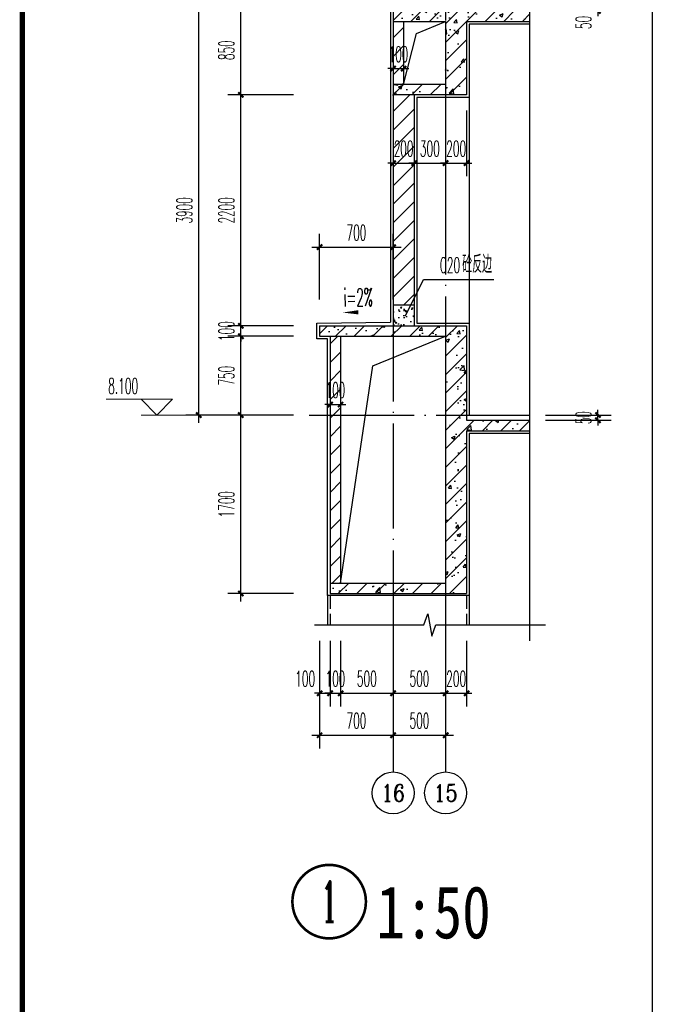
# Model space of a CAD drawing. Extents: x 1779708 to 7299578, y -1121471 to 88434.
# Tile 1035 of 1056: x 7041244 to 7047392, y -971144 to -961765. Entities that reach past the tile are written whole.
import ezdxf
from ezdxf.enums import TextEntityAlignment as Align

# ---------------------------------------------------------------- set-up
doc = ezdxf.new("R2010")
doc.units = 0
doc.header["$LTSCALE"] = 1000
doc.header["$MEASUREMENT"] = 0
doc.linetypes.add('DASH', pattern=[0.35, 0.25, -0.1])
doc.linetypes.add('DOTE', pattern=[2.42, 2, -0.2, 0.02, -0.2])
doc.layers.get('0').update_dxf_attribs({"linetype": 'CONTINUOUS'})
doc.layers.get('Defpoints').update_dxf_attribs({"linetype": 'CONTINUOUS'})
for name, color, linetype in [('AXIS', 3, 'CONTINUOUS'), ('AXIS_TEXT', 7, 'CONTINUOUS'), ('DIM_IDEN', 3, 'CONTINUOUS'), ('DIM_LEAD', 3, 'CONTINUOUS'), ('DIM_SYMB', 3, 'CONTINUOUS'), ('DOTE', 1, 'DOTE'), ('PUB_TAB', 7, 'CONTINUOUS'), ('PUB_TEXT', 7, 'CONTINUOUS'), ('PUB_TITLE', 4, 'CONTINUOUS'), ('WALL', 255, 'CONTINUOUS'), ('可见线', 6, 'CONTINUOUS'), ('填充细线', 8, 'CONTINUOUS'), ('立面中线', 140, 'CONTINUOUS'), ('粉刷线', 213, 'CONTINUOUS')]:
    doc.layers.add(name, color=color, linetype=linetype)
doc.layers.add('DIM_ELEV', color=3, linetype='CONTINUOUS', lineweight=13)
doc.styles.add('-仿宋_GB2312', font='txt', dxfattribs={"width": 0.8})
doc.styles.add('_TCH_AXIS', font='COMPLEX', dxfattribs={"bigfont": 'GBCBIG'})
doc.styles.add('_TCH_DIM', font='SIMPLEX.shx', dxfattribs={"width": 0.7, "bigfont": 'GBCBIG.shx'})
doc.styles.add('_TCH_DIM_T3', font='SIMPLEX.shx', dxfattribs={"width": 0.494118, "bigfont": 'GBCBIG.shx'})
doc.styles.add('_TCH_LABEL', font='COMPLEX', dxfattribs={"bigfont": 'GBCBIG'})
doc.styles.add('COMPLEX', font='COMPLEX')
doc.dimstyles.new('_TCH_ARCH&&50', dxfattribs={"dimtxt": 148.75, "dimasz": 50, "dimexe": 125, "dimexo": 150, "dimgap": 63.125, "dimtad": 1, "dimdec": 0, "dimzin": 0, "dimdsep": 46, "dimtxsty": '_TCH_DIM_T3', "dimblk": 'ARCHTICK', "dimcen": 0.09, "dimdle": 75, "dimclrt": 7, "dimazin": 2, "dimtfac": 1, "dimtdec": 0, "dimtix": 1, "dimtmove": 2, "dimatfit": 3, "dimfxl": 250, "dimtolj": 1, "dimtzin": 0, "dimarcsym": 0})

# ---------------------------------------------------------------- blocks, each defined once
blk = doc.blocks.new('A$C3D8761CE')
at = {"layer": 'PUB_TITLE', "const_width": 100}
blk.add_lwpolyline([(2500, 1000), (83100, 1000), (83100, 58400), (2500, 58400)], close=True, dxfattribs=at)
blk = doc.blocks.new('_ArchTick')
at = {"color": 0, "linetype": 'ByBlock', "const_width": 0.4}
blk.add_lwpolyline([(-0.5, -0.5), (0.5, 0.5)], dxfattribs=at)
blk = doc.blocks.new('*D1503')
at = {"layer": 'AXIS', "color": 0, "lineweight": -2, "transparency": 16777216}
for p, q in [((7042950, -965605.8), (7042950, -961555.8)), ((7043850, -961630.8), (7042825, -961630.8)), ((7043850, -965530.8), (7042825, -965530.8))]:
    blk.add_line(p, q, dxfattribs=at)
at = {"layer": 'Defpoints', "color": 0, "transparency": 16777216}
for p in [(7042950, -961630.8), (7044000, -961630.8), (7044000, -965530.8)]:
    blk.add_point(p, dxfattribs=at)
at = {"layer": 'AXIS', "color": 0, "lineweight": -2, "transparency": 16777216, "xscale": 50, "yscale": 50, "zscale": 50}
for p, rotation in [((7042950, -961630.8), 90), ((7042950, -965530.8), 270)]:
    blk.add_blockref('_ArchTick', p, dxfattribs=dict(at, rotation=rotation))
at = {"layer": 'AXIS', "color": 7, "transparency": 16777216, "insert": (7042812.5, -963580.8), "char_height": 148.75, "attachment_point": 5, "rotation": 90, "style": '_TCH_DIM_T3'}
blk.add_mtext('\\A1;3900', dxfattribs=at)
blk = doc.blocks.new('*D1508')
at = {"layer": 'AXIS', "color": 0, "lineweight": -2, "transparency": 16777216}
for p, q in [((7046250, -965530.8), (7046875, -965530.8)), ((7046750, -965530.8), (7046750, -965480.8)), ((7046750, -965580.8), (7046750, -965530.8)), ((7046250, -965580.8), (7046875, -965580.8)), ((7046750, -965580.8), (7046750, -965630.8))]:
    blk.add_line(p, q, dxfattribs=at)
at = {"layer": 'Defpoints', "color": 0, "transparency": 16777216}
for p in [(7046100, -965530.8), (7046750, -965530.8), (7046100, -965580.8)]:
    blk.add_point(p, dxfattribs=at)
at = {"layer": 'AXIS', "color": 0, "lineweight": -2, "transparency": 16777216, "xscale": 50, "yscale": 50, "zscale": 50}
for p, rotation in [((7046750, -965530.8), 270), ((7046750, -965580.8), 90)]:
    blk.add_blockref('_ArchTick', p, dxfattribs=dict(at, rotation=rotation))
at = {"layer": 'AXIS', "color": 7, "transparency": 16777216, "insert": (7046612.5, -965555.8), "char_height": 148.75, "attachment_point": 5, "rotation": 90, "style": '_TCH_DIM_T3'}
blk.add_mtext('\\A1;50', dxfattribs=at)
blk = doc.blocks.new('*D1509')
at = {"layer": 'AXIS', "color": 0, "lineweight": -2, "transparency": 16777216}
for p, q in [((7046750, -961630.8), (7046750, -961580.8)), ((7046250, -961630.8), (7046875, -961630.8)), ((7046250, -961680.8), (7046875, -961680.8)), ((7046750, -961680.8), (7046750, -961630.8)), ((7046750, -961680.8), (7046750, -961730.8))]:
    blk.add_line(p, q, dxfattribs=at)
at = {"layer": 'Defpoints', "color": 0, "transparency": 16777216}
for p in [(7046100, -961630.8), (7046100, -961680.8), (7046750, -961630.8)]:
    blk.add_point(p, dxfattribs=at)
at = {"layer": 'AXIS', "color": 0, "lineweight": -2, "transparency": 16777216, "xscale": 50, "yscale": 50, "zscale": 50}
for p, rotation in [((7046750, -961630.8), 270), ((7046750, -961680.8), 90)]:
    blk.add_blockref('_ArchTick', p, dxfattribs=dict(at, rotation=rotation))
at = {"layer": 'AXIS', "color": 7, "transparency": 16777216, "insert": (7046612.5, -961790.3), "char_height": 148.75, "attachment_point": 5, "rotation": 90, "style": '_TCH_DIM_T3'}
blk.add_mtext('\\A1;50', dxfattribs=at)
blk = doc.blocks.new('*D1521')
at = {"layer": 'AXIS', "color": 0, "lineweight": -2, "transparency": 16777216}
for p, q in [((7044100, -964430.8), (7044100, -963805.8)), ((7044800, -964430.8), (7044800, -963805.8)), ((7044025, -963930.8), (7044875, -963930.8))]:
    blk.add_line(p, q, dxfattribs=at)
at = {"layer": 'Defpoints', "color": 0, "transparency": 16777216}
for p in [(7044800, -963930.8), (7044100, -964580.8), (7044800, -964580.8)]:
    blk.add_point(p, dxfattribs=at)
at = {"layer": 'AXIS', "color": 0, "lineweight": -2, "transparency": 16777216, "xscale": 50, "yscale": 50, "zscale": 50, "rotation": 180}
blk.add_blockref('_ArchTick', (7044100, -963930.8), dxfattribs=at)
at = {"layer": 'AXIS', "color": 0, "lineweight": -2, "transparency": 16777216, "xscale": 50, "yscale": 50, "zscale": 50}
blk.add_blockref('_ArchTick', (7044800, -963930.8), dxfattribs=at)
at = {"layer": 'AXIS', "color": 7, "transparency": 16777216, "insert": (7044450, -963793.3), "char_height": 148.75, "attachment_point": 5, "style": '_TCH_DIM_T3'}
blk.add_mtext('\\A1;700', dxfattribs=at)
blk = doc.blocks.new('*D1522')
at = {"layer": 'AXIS', "color": 0, "lineweight": -2, "transparency": 16777216}
for p, q in [((7044800, -962630.8), (7044800, -963255.8)), ((7045000, -962630.8), (7045000, -963255.8)), ((7044800, -963130.8), (7044750, -963130.8)), ((7044800, -963130.8), (7045000, -963130.8)), ((7045000, -963130.8), (7045050, -963130.8))]:
    blk.add_line(p, q, dxfattribs=at)
at = {"layer": 'Defpoints', "color": 0, "transparency": 16777216}
for p in [(7044800, -962480.8), (7045000, -962480.8), (7045000, -963130.8)]:
    blk.add_point(p, dxfattribs=at)
at = {"layer": 'AXIS', "color": 0, "lineweight": -2, "transparency": 16777216, "xscale": 50, "yscale": 50, "zscale": 50}
blk.add_blockref('_ArchTick', (7044800, -963130.8), dxfattribs=at)
at = {"layer": 'AXIS', "color": 0, "lineweight": -2, "transparency": 16777216, "xscale": 50, "yscale": 50, "zscale": 50, "rotation": 180}
blk.add_blockref('_ArchTick', (7045000, -963130.8), dxfattribs=at)
at = {"layer": 'AXIS', "color": 7, "transparency": 16777216, "insert": (7044900, -962993.3), "char_height": 148.75, "attachment_point": 5, "style": '_TCH_DIM_T3'}
blk.add_mtext('\\A1;200', dxfattribs=at)
blk = doc.blocks.new('*D1523')
at = {"layer": 'AXIS', "color": 0, "lineweight": -2, "transparency": 16777216}
for p, q in [((7045000, -962630.8), (7045000, -963255.8)), ((7045300, -962630.8), (7045300, -963255.8)), ((7045000, -963130.8), (7044950, -963130.8)), ((7045000, -963130.8), (7045300, -963130.8)), ((7045300, -963130.8), (7045350, -963130.8))]:
    blk.add_line(p, q, dxfattribs=at)
at = {"layer": 'Defpoints', "color": 0, "transparency": 16777216}
for p in [(7045000, -962480.8), (7045300, -962480.8), (7045300, -963130.8)]:
    blk.add_point(p, dxfattribs=at)
at = {"layer": 'AXIS', "color": 0, "lineweight": -2, "transparency": 16777216, "xscale": 50, "yscale": 50, "zscale": 50}
blk.add_blockref('_ArchTick', (7045000, -963130.8), dxfattribs=at)
at = {"layer": 'AXIS', "color": 0, "lineweight": -2, "transparency": 16777216, "xscale": 50, "yscale": 50, "zscale": 50, "rotation": 180}
blk.add_blockref('_ArchTick', (7045300, -963130.8), dxfattribs=at)
at = {"layer": 'AXIS', "color": 7, "transparency": 16777216, "insert": (7045150, -962993.3), "char_height": 148.75, "attachment_point": 5, "style": '_TCH_DIM_T3'}
blk.add_mtext('\\A1;300', dxfattribs=at)
blk = doc.blocks.new('*D1524')
at = {"layer": 'AXIS', "color": 0, "lineweight": -2, "transparency": 16777216}
for p, q in [((7045300, -962630.8), (7045300, -963255.8)), ((7045500, -962630.8), (7045500, -963255.8)), ((7045300, -963130.8), (7045250, -963130.8)), ((7045300, -963130.8), (7045500, -963130.8)), ((7045500, -963130.8), (7045550, -963130.8))]:
    blk.add_line(p, q, dxfattribs=at)
at = {"layer": 'Defpoints', "color": 0, "transparency": 16777216}
for p in [(7045300, -962480.8), (7045500, -962480.8), (7045500, -963130.8)]:
    blk.add_point(p, dxfattribs=at)
at = {"layer": 'AXIS', "color": 0, "lineweight": -2, "transparency": 16777216, "xscale": 50, "yscale": 50, "zscale": 50}
blk.add_blockref('_ArchTick', (7045300, -963130.8), dxfattribs=at)
at = {"layer": 'AXIS', "color": 0, "lineweight": -2, "transparency": 16777216, "xscale": 50, "yscale": 50, "zscale": 50, "rotation": 180}
blk.add_blockref('_ArchTick', (7045500, -963130.8), dxfattribs=at)
at = {"layer": 'AXIS', "color": 7, "transparency": 16777216, "insert": (7045400, -962993.3), "char_height": 148.75, "attachment_point": 5, "style": '_TCH_DIM_T3'}
blk.add_mtext('\\A1;200', dxfattribs=at)
blk = doc.blocks.new('*D1525')
at = {"layer": 'AXIS', "color": 0, "lineweight": -2, "transparency": 16777216}
for p, q in [((7044200, -964930.8), (7044200, -965555.8)), ((7044300, -964930.8), (7044300, -965555.8)), ((7044200, -965430.8), (7044150, -965430.8)), ((7044200, -965430.8), (7044300, -965430.8)), ((7044300, -965430.8), (7044350, -965430.8))]:
    blk.add_line(p, q, dxfattribs=at)
at = {"layer": 'Defpoints', "color": 0, "transparency": 16777216}
for p in [(7044200, -964780.8), (7044300, -964780.8), (7044300, -965430.8)]:
    blk.add_point(p, dxfattribs=at)
at = {"layer": 'AXIS', "color": 0, "lineweight": -2, "transparency": 16777216, "xscale": 50, "yscale": 50, "zscale": 50}
blk.add_blockref('_ArchTick', (7044200, -965430.8), dxfattribs=at)
at = {"layer": 'AXIS', "color": 0, "lineweight": -2, "transparency": 16777216, "xscale": 50, "yscale": 50, "zscale": 50, "rotation": 180}
blk.add_blockref('_ArchTick', (7044300, -965430.8), dxfattribs=at)
at = {"layer": 'AXIS', "color": 7, "transparency": 16777216, "insert": (7044250, -965293.3), "char_height": 148.75, "attachment_point": 5, "style": '_TCH_DIM_T3'}
blk.add_mtext('\\A1;100', dxfattribs=at)
blk = doc.blocks.new('*D1526')
at = {"layer": 'AXIS', "color": 0, "lineweight": -2, "transparency": 16777216}
for p, q in [((7043850, -965530.8), (7043225, -965530.8)), ((7043350, -967305.8), (7043350, -965455.8)), ((7043850, -967230.8), (7043225, -967230.8))]:
    blk.add_line(p, q, dxfattribs=at)
at = {"layer": 'Defpoints', "color": 0, "transparency": 16777216}
for p in [(7043350, -965530.8), (7044000, -965530.8), (7044000, -967230.8)]:
    blk.add_point(p, dxfattribs=at)
at = {"layer": 'AXIS', "color": 0, "lineweight": -2, "transparency": 16777216, "xscale": 50, "yscale": 50, "zscale": 50}
for p, rotation in [((7043350, -965530.8), 90), ((7043350, -967230.8), 270)]:
    blk.add_blockref('_ArchTick', p, dxfattribs=dict(at, rotation=rotation))
at = {"layer": 'AXIS', "color": 7, "transparency": 16777216, "insert": (7043212.5, -966380.8), "char_height": 148.75, "attachment_point": 5, "rotation": 90, "style": '_TCH_DIM_T3'}
blk.add_mtext('\\A1;1700', dxfattribs=at)
blk = doc.blocks.new('*D1527')
at = {"layer": 'AXIS', "color": 0, "lineweight": -2, "transparency": 16777216}
for p, q in [((7043850, -964780.8), (7043225, -964780.8)), ((7043350, -965605.8), (7043350, -964705.8)), ((7043850, -965530.8), (7043225, -965530.8))]:
    blk.add_line(p, q, dxfattribs=at)
at = {"layer": 'Defpoints', "color": 0, "transparency": 16777216}
for p in [(7043350, -964780.8), (7044000, -964780.8), (7044000, -965530.8)]:
    blk.add_point(p, dxfattribs=at)
at = {"layer": 'AXIS', "color": 0, "lineweight": -2, "transparency": 16777216, "xscale": 50, "yscale": 50, "zscale": 50}
for p, rotation in [((7043350, -964780.8), 90), ((7043350, -965530.8), 270)]:
    blk.add_blockref('_ArchTick', p, dxfattribs=dict(at, rotation=rotation))
at = {"layer": 'AXIS', "color": 7, "transparency": 16777216, "insert": (7043212.5, -965155.8), "char_height": 148.75, "attachment_point": 5, "rotation": 90, "style": '_TCH_DIM_T3'}
blk.add_mtext('\\A1;750', dxfattribs=at)
blk = doc.blocks.new('*D1528')
at = {"layer": 'AXIS', "color": 0, "lineweight": -2, "transparency": 16777216}
for p, q in [((7043850, -964680.8), (7043225, -964680.8)), ((7043350, -964680.8), (7043350, -964630.8)), ((7043350, -964780.8), (7043350, -964680.8)), ((7043850, -964780.8), (7043225, -964780.8)), ((7043350, -964780.8), (7043350, -964830.8))]:
    blk.add_line(p, q, dxfattribs=at)
at = {"layer": 'Defpoints', "color": 0, "transparency": 16777216}
for p in [(7043350, -964680.8), (7044000, -964680.8), (7044000, -964780.8)]:
    blk.add_point(p, dxfattribs=at)
at = {"layer": 'AXIS', "color": 0, "lineweight": -2, "transparency": 16777216, "xscale": 50, "yscale": 50, "zscale": 50}
for p, rotation in [((7043350, -964680.8), 270), ((7043350, -964780.8), 90)]:
    blk.add_blockref('_ArchTick', p, dxfattribs=dict(at, rotation=rotation))
at = {"layer": 'AXIS', "color": 7, "transparency": 16777216, "insert": (7043212.5, -964730.8), "char_height": 148.75, "attachment_point": 5, "rotation": 90, "style": '_TCH_DIM_T3'}
blk.add_mtext('\\A1;100', dxfattribs=at)
blk = doc.blocks.new('*D1529')
at = {"layer": 'AXIS', "color": 0, "lineweight": -2, "transparency": 16777216}
for p, q in [((7043350, -964755.8), (7043350, -962405.8)), ((7043850, -962480.8), (7043225, -962480.8)), ((7043850, -964680.8), (7043225, -964680.8))]:
    blk.add_line(p, q, dxfattribs=at)
at = {"layer": 'Defpoints', "color": 0, "transparency": 16777216}
for p in [(7043350, -962480.8), (7044000, -962480.8), (7044000, -964680.8)]:
    blk.add_point(p, dxfattribs=at)
at = {"layer": 'AXIS', "color": 0, "lineweight": -2, "transparency": 16777216, "xscale": 50, "yscale": 50, "zscale": 50}
for p, rotation in [((7043350, -962480.8), 90), ((7043350, -964680.8), 270)]:
    blk.add_blockref('_ArchTick', p, dxfattribs=dict(at, rotation=rotation))
at = {"layer": 'AXIS', "color": 7, "transparency": 16777216, "insert": (7043212.5, -963580.8), "char_height": 148.75, "attachment_point": 5, "rotation": 90, "style": '_TCH_DIM_T3'}
blk.add_mtext('\\A1;2200', dxfattribs=at)
blk = doc.blocks.new('*D1530')
at = {"layer": 'AXIS', "color": 0, "lineweight": -2, "transparency": 16777216}
for p, q in [((7043350, -962555.8), (7043350, -961555.8)), ((7043850, -961630.8), (7043225, -961630.8)), ((7043850, -962480.8), (7043225, -962480.8))]:
    blk.add_line(p, q, dxfattribs=at)
at = {"layer": 'Defpoints', "color": 0, "transparency": 16777216}
for p in [(7043350, -961630.8), (7044000, -961630.8), (7044000, -962480.8)]:
    blk.add_point(p, dxfattribs=at)
at = {"layer": 'AXIS', "color": 0, "lineweight": -2, "transparency": 16777216, "xscale": 50, "yscale": 50, "zscale": 50}
for p, rotation in [((7043350, -961630.8), 90), ((7043350, -962480.8), 270)]:
    blk.add_blockref('_ArchTick', p, dxfattribs=dict(at, rotation=rotation))
at = {"layer": 'AXIS', "color": 7, "transparency": 16777216, "insert": (7043212.5, -962055.8), "char_height": 148.75, "attachment_point": 5, "rotation": 90, "style": '_TCH_DIM_T3'}
blk.add_mtext('\\A1;850', dxfattribs=at)
blk = doc.blocks.new('*D1541')
at = {"layer": 'AXIS', "color": 0, "lineweight": -2, "transparency": 16777216}
for p, q in [((7044100, -967680.8), (7044100, -968305.8)), ((7044200, -967680.8), (7044200, -968305.8)), ((7044100, -968180.8), (7044050, -968180.8)), ((7044100, -968180.8), (7044200, -968180.8)), ((7044200, -968180.8), (7044250, -968180.8))]:
    blk.add_line(p, q, dxfattribs=at)
at = {"layer": 'Defpoints', "color": 0, "transparency": 16777216}
for p in [(7044100, -967530.8), (7044200, -967530.8), (7044200, -968180.8)]:
    blk.add_point(p, dxfattribs=at)
at = {"layer": 'AXIS', "color": 0, "lineweight": -2, "transparency": 16777216, "xscale": 50, "yscale": 50, "zscale": 50}
blk.add_blockref('_ArchTick', (7044100, -968180.8), dxfattribs=at)
at = {"layer": 'AXIS', "color": 0, "lineweight": -2, "transparency": 16777216, "xscale": 50, "yscale": 50, "zscale": 50, "rotation": 180}
blk.add_blockref('_ArchTick', (7044200, -968180.8), dxfattribs=at)
at = {"layer": 'AXIS', "color": 7, "transparency": 16777216, "insert": (7043962.5, -968043.3), "char_height": 148.75, "attachment_point": 5, "style": '_TCH_DIM_T3'}
blk.add_mtext('\\A1;100', dxfattribs=at)
blk = doc.blocks.new('*D1542')
at = {"layer": 'AXIS', "color": 0, "lineweight": -2, "transparency": 16777216}
for p, q in [((7044200, -967680.8), (7044200, -968305.8)), ((7044300, -967680.8), (7044300, -968305.8)), ((7044200, -968180.8), (7044150, -968180.8)), ((7044200, -968180.8), (7044300, -968180.8)), ((7044300, -968180.8), (7044350, -968180.8))]:
    blk.add_line(p, q, dxfattribs=at)
at = {"layer": 'Defpoints', "color": 0, "transparency": 16777216}
for p in [(7044200, -967530.8), (7044300, -967530.8), (7044300, -968180.8)]:
    blk.add_point(p, dxfattribs=at)
at = {"layer": 'AXIS', "color": 0, "lineweight": -2, "transparency": 16777216, "xscale": 50, "yscale": 50, "zscale": 50}
blk.add_blockref('_ArchTick', (7044200, -968180.8), dxfattribs=at)
at = {"layer": 'AXIS', "color": 0, "lineweight": -2, "transparency": 16777216, "xscale": 50, "yscale": 50, "zscale": 50, "rotation": 180}
blk.add_blockref('_ArchTick', (7044300, -968180.8), dxfattribs=at)
at = {"layer": 'AXIS', "color": 7, "transparency": 16777216, "insert": (7044250, -968043.3), "char_height": 148.75, "attachment_point": 5, "style": '_TCH_DIM_T3'}
blk.add_mtext('\\A1;100', dxfattribs=at)
blk = doc.blocks.new('*D1543')
at = {"layer": 'AXIS', "color": 0, "lineweight": -2, "transparency": 16777216}
for p, q in [((7044300, -967680.8), (7044300, -968305.8)), ((7044800, -967680.8), (7044800, -968305.8)), ((7044225, -968180.8), (7044875, -968180.8))]:
    blk.add_line(p, q, dxfattribs=at)
at = {"layer": 'Defpoints', "color": 0, "transparency": 16777216}
for p in [(7044300, -967530.8), (7044800, -967530.8), (7044800, -968180.8)]:
    blk.add_point(p, dxfattribs=at)
at = {"layer": 'AXIS', "color": 0, "lineweight": -2, "transparency": 16777216, "xscale": 50, "yscale": 50, "zscale": 50, "rotation": 180}
blk.add_blockref('_ArchTick', (7044300, -968180.8), dxfattribs=at)
at = {"layer": 'AXIS', "color": 0, "lineweight": -2, "transparency": 16777216, "xscale": 50, "yscale": 50, "zscale": 50}
blk.add_blockref('_ArchTick', (7044800, -968180.8), dxfattribs=at)
at = {"layer": 'AXIS', "color": 7, "transparency": 16777216, "insert": (7044550, -968043.3), "char_height": 148.75, "attachment_point": 5, "style": '_TCH_DIM_T3'}
blk.add_mtext('\\A1;500', dxfattribs=at)
blk = doc.blocks.new('*D1544')
at = {"layer": 'AXIS', "color": 0, "lineweight": -2, "transparency": 16777216}
for p, q in [((7044800, -967680.8), (7044800, -968305.8)), ((7045300, -967680.8), (7045300, -968305.8)), ((7044725, -968180.8), (7045375, -968180.8))]:
    blk.add_line(p, q, dxfattribs=at)
at = {"layer": 'Defpoints', "color": 0, "transparency": 16777216}
for p in [(7044800, -967530.8), (7045300, -967530.8), (7045300, -968180.8)]:
    blk.add_point(p, dxfattribs=at)
at = {"layer": 'AXIS', "color": 0, "lineweight": -2, "transparency": 16777216, "xscale": 50, "yscale": 50, "zscale": 50, "rotation": 180}
blk.add_blockref('_ArchTick', (7044800, -968180.8), dxfattribs=at)
at = {"layer": 'AXIS', "color": 0, "lineweight": -2, "transparency": 16777216, "xscale": 50, "yscale": 50, "zscale": 50}
blk.add_blockref('_ArchTick', (7045300, -968180.8), dxfattribs=at)
at = {"layer": 'AXIS', "color": 7, "transparency": 16777216, "insert": (7045050, -968043.3), "char_height": 148.75, "attachment_point": 5, "style": '_TCH_DIM_T3'}
blk.add_mtext('\\A1;500', dxfattribs=at)
blk = doc.blocks.new('*D1545')
at = {"layer": 'AXIS', "color": 0, "lineweight": -2, "transparency": 16777216}
for p, q in [((7045300, -967680.8), (7045300, -968305.8)), ((7045500, -967680.8), (7045500, -968305.8)), ((7045300, -968180.8), (7045250, -968180.8)), ((7045300, -968180.8), (7045500, -968180.8)), ((7045500, -968180.8), (7045550, -968180.8))]:
    blk.add_line(p, q, dxfattribs=at)
at = {"layer": 'Defpoints', "color": 0, "transparency": 16777216}
for p in [(7045300, -967530.8), (7045500, -967530.8), (7045500, -968180.8)]:
    blk.add_point(p, dxfattribs=at)
at = {"layer": 'AXIS', "color": 0, "lineweight": -2, "transparency": 16777216, "xscale": 50, "yscale": 50, "zscale": 50}
blk.add_blockref('_ArchTick', (7045300, -968180.8), dxfattribs=at)
at = {"layer": 'AXIS', "color": 0, "lineweight": -2, "transparency": 16777216, "xscale": 50, "yscale": 50, "zscale": 50, "rotation": 180}
blk.add_blockref('_ArchTick', (7045500, -968180.8), dxfattribs=at)
at = {"layer": 'AXIS', "color": 7, "transparency": 16777216, "insert": (7045400, -968043.3), "char_height": 148.75, "attachment_point": 5, "style": '_TCH_DIM_T3'}
blk.add_mtext('\\A1;200', dxfattribs=at)
blk = doc.blocks.new('*D1546')
at = {"layer": 'AXIS', "color": 0, "lineweight": -2, "transparency": 16777216}
for p, q in [((7044100, -967680.8), (7044100, -968705.8)), ((7044800, -967680.8), (7044800, -968705.8)), ((7044025, -968580.8), (7044875, -968580.8))]:
    blk.add_line(p, q, dxfattribs=at)
at = {"layer": 'Defpoints', "color": 0, "transparency": 16777216}
for p in [(7044100, -967530.8), (7044800, -967530.8), (7044800, -968580.8)]:
    blk.add_point(p, dxfattribs=at)
at = {"layer": 'AXIS', "color": 0, "lineweight": -2, "transparency": 16777216, "xscale": 50, "yscale": 50, "zscale": 50, "rotation": 180}
blk.add_blockref('_ArchTick', (7044100, -968580.8), dxfattribs=at)
at = {"layer": 'AXIS', "color": 0, "lineweight": -2, "transparency": 16777216, "xscale": 50, "yscale": 50, "zscale": 50}
blk.add_blockref('_ArchTick', (7044800, -968580.8), dxfattribs=at)
at = {"layer": 'AXIS', "color": 7, "transparency": 16777216, "insert": (7044450, -968443.3), "char_height": 148.75, "attachment_point": 5, "style": '_TCH_DIM_T3'}
blk.add_mtext('\\A1;700', dxfattribs=at)
blk = doc.blocks.new('*D1547')
at = {"layer": 'AXIS', "color": 0, "lineweight": -2, "transparency": 16777216}
for p, q in [((7044800, -967680.8), (7044800, -968705.8)), ((7045300, -967680.8), (7045300, -968705.8)), ((7044725, -968580.8), (7045375, -968580.8))]:
    blk.add_line(p, q, dxfattribs=at)
at = {"layer": 'Defpoints', "color": 0, "transparency": 16777216}
for p in [(7044800, -967530.8), (7045300, -967530.8), (7045300, -968580.8)]:
    blk.add_point(p, dxfattribs=at)
at = {"layer": 'AXIS', "color": 0, "lineweight": -2, "transparency": 16777216, "xscale": 50, "yscale": 50, "zscale": 50, "rotation": 180}
blk.add_blockref('_ArchTick', (7044800, -968580.8), dxfattribs=at)
at = {"layer": 'AXIS', "color": 0, "lineweight": -2, "transparency": 16777216, "xscale": 50, "yscale": 50, "zscale": 50}
blk.add_blockref('_ArchTick', (7045300, -968580.8), dxfattribs=at)
at = {"layer": 'AXIS', "color": 7, "transparency": 16777216, "insert": (7045050, -968443.3), "char_height": 148.75, "attachment_point": 5, "style": '_TCH_DIM_T3'}
blk.add_mtext('\\A1;500', dxfattribs=at)
blk = doc.blocks.new('_AXISO')
blk.add_circle((0, 0), 0.5)
at = {"layer": 'AXIS_TEXT', "style": 'COMPLEX', "width": 1.041667}
blk.add_attdef('A', text='', height=0.56, dxfattribs=at).set_placement((-0.25, -0.28), (0.25, -0.28), align=Align.FIT)
blk = doc.blocks.new('*D1548')
at = {"layer": 'AXIS', "color": 0, "lineweight": -2, "transparency": 16777216}
for p, q in [((7044800, -961930.8), (7044800, -962355.8)), ((7044900, -961930.8), (7044900, -962355.8)), ((7044800, -962230.8), (7044750, -962230.8)), ((7044800, -962230.8), (7044900, -962230.8)), ((7044900, -962230.8), (7044950, -962230.8))]:
    blk.add_line(p, q, dxfattribs=at)
at = {"layer": 'Defpoints', "color": 0, "transparency": 16777216}
for p in [(7044800, -961780.8), (7044900, -961780.8), (7044900, -962230.8)]:
    blk.add_point(p, dxfattribs=at)
at = {"layer": 'AXIS', "color": 0, "lineweight": -2, "transparency": 16777216, "xscale": 50, "yscale": 50, "zscale": 50}
blk.add_blockref('_ArchTick', (7044800, -962230.8), dxfattribs=at)
at = {"layer": 'AXIS', "color": 0, "lineweight": -2, "transparency": 16777216, "xscale": 50, "yscale": 50, "zscale": 50, "rotation": 180}
blk.add_blockref('_ArchTick', (7044900, -962230.8), dxfattribs=at)
at = {"layer": 'AXIS', "color": 7, "transparency": 16777216, "insert": (7044850, -962093.3), "char_height": 148.75, "attachment_point": 5, "style": '_TCH_DIM_T3'}
blk.add_mtext('\\A1;100', dxfattribs=at)

msp = doc.modelspace()

# ---------------------------------------------------------------- hatches: boundary and pattern name
at = {"layer": '填充细线'}
h = msp.add_hatch(dxfattribs=at)
h.set_pattern_fill('钢筋混凝土', color=114, scale=50)
h.set_pattern_definition([(45, (7044799.97, -962480.77), (-88.388, 88.388), []), (50, (7044799.97, -962480.77), (358.63, -31.376), [37.5, -412.5]), (355, (7044799.97, -962480.77), (-69.38, 376.1), [30, -330]), (100.451, (7044829.86, -962483.4), (289.255, 344.72), [31.87, -350.57]), (46.184, (7044799.97, -962380.77), (533.62, -82.76), [56.25, -618.75]), (96.636, (7044844.44, -962387.67), (467.33, 487.06), [47.8, -525.86]), (351.184, (7044799.97, -962380.77), (467.33, 487.06), [45, -495]), (21, (7044849.97, -962405.77), (298.454, -201.31), [37.5, -412.5]), (326, (7044849.97, -962405.77), (121.66, 362.575), [30, -330]), (71.451, (7044874.84, -962422.55), (420.11, 161.265), [31.87, -350.57]), (37.5, (7044799.97, -962480.77), (6.08, 166.447), [0, -326, 0, -335, 0, -331.25]), (7.5, (7044799.97, -962480.77), (131.535, 197.206), [0, -191, 0, -318.5, 0, -126.25]), (327.5, (7044688.47, -962480.77), (266.911, -11.277), [0, -125, 0, -390, 0, -517.5]), (317.5, (7044638.47, -962480.77), (291.593, 50.052), [0, -162.5, 0, -259, 0, -367.5])])
h.paths.add_polyline_path([(7045500, -961780.8), (7046100, -961780.8), (7046100, -961680.8), (7044800, -961680.8), (7044800, -961780.8), (7045300, -961780.8), (7045300, -962380.8), (7044800, -962380.8), (7044800, -962480.8), (7045500, -962480.8)])
h = msp.add_hatch(dxfattribs=at)
h.set_pattern_fill('普通砖', color=114, scale=50)
h.set_pattern_definition([(45, (7044799.97, -962291.02), (-88.388, 88.388), [])])
h.paths.add_polyline_path([(7044800, -962380.8), (7044900, -962380.8), (7044900, -961780.8), (7044800, -961780.8)])
h = msp.add_hatch(dxfattribs=at)
h.set_pattern_fill('普通砖', color=114, scale=50)
h.set_pattern_definition([(45, (7044799.97, -965291.02), (-88.3884, 88.3884), [])])
h.paths.add_polyline_path([(7044800, -964480.8), (7045000, -964480.8), (7045000, -962480.8), (7044800, -962480.8)])
h = msp.add_hatch(dxfattribs=at)
h.set_pattern_fill('混凝土', color=114, scale=20)
h.set_pattern_definition([(50, (7044799.97, -964680.77), (143.45, -12.55), [15, -165]), (355, (7044799.97, -964680.77), (-27.75, 150.44), [12, -132]), (100.45, (7044811.93, -964681.82), (115.7, 137.89), [12.75, -140.23]), (46.184, (7044799.97, -964640.77), (213.45, -33.1), [22.5, -247.5]), (96.64, (7044817.76, -964643.53), (186.93, 194.82), [19.12, -210.34]), (351.18, (7044799.97, -964640.77), (186.93, 194.82), [18, -198]), (21, (7044819.97, -964650.77), (119.38, -80.524), [15, -165]), (326, (7044819.97, -964650.77), (48.66, 145.03), [12, -132]), (71.45, (7044829.92, -964657.48), (168.045, 64.51), [12.75, -140.23]), (37.5, (7044799.97, -964680.77), (2.432, 66.579), [0, -130.4, 0, -134, 0, -132.5]), (7.5, (7044799.97, -964680.77), (52.614, 78.882), [0, -76.4, 0, -127.4, 0, -50.5]), (327.5, (7044755.37, -964680.77), (106.7645, -4.511), [0, -50, 0, -156, 0, -207]), (317.5, (7044735.37, -964680.77), (116.637, 20.02), [0, -65, 0, -103.6, 0, -147])])
h.paths.add_polyline_path([(7045000, -964480.8), (7044800, -964480.8), (7044800, -964680.8), (7045000, -964680.8)])
h = msp.add_hatch(dxfattribs=at)
h.set_pattern_fill('钢筋混凝土', color=114, scale=50)
h.set_pattern_definition([(45, (7044099.97, -967230.77), (-88.3883, 88.3883), []), (50, (7044099.97, -967230.77), (358.63, -31.376), [37.5, -412.5]), (355, (7044099.97, -967230.77), (-69.376, 376.096), [30, -330]), (100.451, (7044129.86, -967233.4), (289.255, 344.72), [31.87, -350.57]), (46.184, (7044099.97, -967130.77), (533.62, -82.76), [56.25, -618.75]), (96.636, (7044144.44, -967137.67), (467.33, 487.06), [47.805, -525.86]), (351.184, (7044099.97, -967130.77), (467.33, 487.06), [45, -495]), (21, (7044149.97, -967155.77), (298.454, -201.31), [37.5, -412.5]), (326, (7044149.97, -967155.77), (121.658, 362.575), [30, -330]), (71.451, (7044174.84, -967172.55), (420.11, 161.265), [31.87, -350.57]), (37.5, (7044099.97, -967230.77), (6.08, 166.447), [0, -326, 0, -335, 0, -331.25]), (7.5, (7044099.97, -967230.77), (131.535, 197.206), [0, -191, 0, -318.5, 0, -126.25]), (327.5, (7043988.47, -967230.77), (266.911, -11.2774), [0, -125, 0, -390, 0, -517.5]), (317.5, (7043938.47, -967230.77), (291.593, 50.052), [0, -162.5, 0, -259, 0, -367.5])])
h.paths.add_polyline_path([(7045500, -964680.8), (7044100, -964680.8), (7044100, -964780.8), (7045300, -964780.8), (7045300, -967130.8), (7044200, -967130.8), (7044200, -967230.8), (7045500, -967230.8), (7045500, -965680.8), (7046100, -965680.8), (7046100, -965580.8), (7045500, -965580.8)])
h = msp.add_hatch(dxfattribs=at)
h.set_pattern_fill('普通砖', color=114, scale=50)
h.set_pattern_definition([(45, (7044199.97, -966091.02), (-88.388, 88.388), [])])
h.paths.add_polyline_path([(7044300, -964780.8), (7044200, -964780.8), (7044200, -967130.8), (7044300, -967130.8)])

# ---------------------------------------------------------------- linework, layer by layer
at = {"layer": 'AXIS'}
for p, q in [((7044800, -967530.8), (7044800, -968930.8)), ((7045300, -967530.8), (7045300, -968930.8))]:
    msp.add_line(p, q, dxfattribs=at)
at = {"layer": 'DIM_ELEV'}
for p, q in [((7042700, -965380.8), (7042066.6, -965380.8)), ((7042550, -965530.8), (7042400, -965380.8)), ((7042550, -965530.8), (7042700, -965380.8)), ((7043350, -965530.8), (7042400, -965530.8))]:
    msp.add_line(p, q, dxfattribs=at)
at = {"layer": 'DIM_IDEN', "const_width": 25}
msp.add_lwpolyline([(7044540.8, -970166.1, 1), (7043840.8, -970166.1, 1)], format="xyb", close=True, dxfattribs=at)
at = {"layer": 'DIM_LEAD'}
for p, q in [((7044919, -964584.8), (7045089.1, -964239.4)), ((7044919, -964584.8), (7045089.1, -964239.4)), ((7045089.1, -964239.4), (7045758.2, -964239.4))]:
    msp.add_line(p, q, dxfattribs=at)
at = {"layer": 'DIM_SYMB'}
for points in [[(7046100, -948080.8), (7046100, -957824.5), (7046205, -957862.7), (7045995, -957899.8), (7046100, -957937), (7046100, -967680.8)], [(7044050, -967530.8), (7045093.7, -967530.8), (7045131.9, -967425.8), (7045169, -967635.8), (7045206.2, -967530.8), (7046250, -967530.8)]]:
    msp.add_lwpolyline(points, dxfattribs=at)
msp.add_lwpolyline([(7044627.3, -964549.3, 0, 0, 0), (7044318.8, -964554.4, 0, 40, 0), (7044468.8, -964551.9, 0, 0, 0)], format="xyseb", dxfattribs=at)
at = {"layer": 'DOTE', "linetype": 'DOTE', "ltscale": 0.5}
for p, q in [((7044800, -949880.8), (7044800, -967530.8)), ((7045300, -949880.8), (7045300, -967530.8)), ((7044000, -965530.8), (7046100, -965530.8))]:
    msp.add_line(p, q, dxfattribs=at)
at = {"layer": 'PUB_TAB'}
msp.add_line((7047269.2, -973350.2), (7047269.2, -944650.2), dxfattribs=at)
at = {"layer": 'WALL'}
for p, q in [((7044800, -961680.8), (7044800, -962480.8)), ((7044800, -961780.8), (7045300, -961780.8)), ((7044900, -961780.8), (7044900, -962380.8)), ((7045300, -961780.8), (7045300, -962380.8)), ((7045500, -961780.8), (7045500, -962480.8)), ((7045500, -961780.8), (7046100, -961780.8)), ((7045300, -962380.8), (7044800, -962380.8)), ((7045500, -962480.8), (7044800, -962480.8)), ((7044800, -962480.8), (7044800, -964680.8)), ((7045000, -962480.8), (7045000, -964680.8)), ((7044800, -964480.8), (7045000, -964480.8)), ((7044800, -964480.8), (7045000, -964480.8)), ((7044100, -964680.8), (7045500, -964680.8)), ((7044100, -964680.8), (7044100, -964780.8)), ((7045500, -964680.8), (7045500, -965580.8)), ((7044100, -964780.8), (7045300, -964780.8)), ((7044200, -964780.8), (7044200, -967230.8)), ((7044300, -964780.8), (7044300, -967130.8)), ((7045300, -964780.8), (7045300, -967130.8)), ((7045500, -965580.8), (7046100, -965580.8)), ((7045500, -965680.8), (7046100, -965680.8)), ((7045500, -965680.8), (7045500, -967230.8)), ((7044200, -967130.8), (7045300, -967130.8)), ((7044200, -967230.8), (7045500, -967230.8))]:
    msp.add_line(p, q, dxfattribs=at)
at = {"layer": '填充细线', "color": 114}
for points in [[(7044900, -962380.8), (7045021.5, -961895.1), (7045300, -961780.8)], [(7044300, -967130.8), (7044605.4, -965062), (7045300, -964780.8)]]:
    msp.add_lwpolyline(points, dxfattribs=at)
at = {"layer": '立面中线', "linetype": 'DASH', "ltscale": 0.5}
for p, q in [((7044200, -967250.8), (7044200, -967530.8)), ((7045500, -967250.8), (7045500, -967530.8))]:
    msp.add_line(p, q, dxfattribs=at)
at = {"layer": '粉刷线'}
for p, q in [((7044775, -948905.8), (7044775, -964645.8)), ((7045025, -962505.8), (7045025, -964655.8)), ((7045525, -962505.8), (7045525, -964655.8)), ((7045025, -964655.8), (7045525, -964655.8)), ((7045525, -964655.8), (7045525, -965530.8)), ((7045500, -965530.8), (7046100, -965530.8)), ((7044175, -967250.8), (7044175, -967530.8)), ((7045525, -967250.8), (7045525, -967530.8))]:
    msp.add_line(p, q, dxfattribs=at)
for points in [[(7046100, -961805.8), (7045525, -961805.8), (7045525, -962505.8), (7045025, -962505.8)], [(7046100, -965705.8), (7045525, -965705.8), (7045525, -967250.8), (7044175, -967250.8), (7044175, -964805.8), (7044075, -964805.8), (7044075, -964655.8), (7044775, -964645.8)]]:
    msp.add_lwpolyline(points, dxfattribs=at)

# ---------------------------------------------------------------- block references
at = {"layer": 'AXIS'}
ref = msp.add_blockref('_AXISO', (7044800, -969130.8), dxfattribs=dict(at, xscale=400, yscale=400, zscale=400))
ref.add_attrib('A', '16', dxfattribs={"layer": 'AXIS_TEXT', "height": 164.22, "style": '_TCH_AXIS'}).set_placement((7044686.6, -969212.9), (7044913.4, -969212.9), align=Align.FIT)
ref = msp.add_blockref('_AXISO', (7045300, -969130.8), dxfattribs=dict(at, xscale=400, yscale=400, zscale=400))
ref.add_attrib('A', '15', dxfattribs={"layer": 'AXIS_TEXT', "height": 160.57, "style": '_TCH_AXIS', "width": 1.034483}).set_placement((7045185.3, -969211.1), (7045414.7, -969211.1), align=Align.FIT)
at = {"layer": '可见线', "xscale": 0.5, "yscale": 0.5, "zscale": 0.5}
msp.add_blockref('A$C3D8761CE', (7040019.2, -973850.2), dxfattribs=at)

# ---------------------------------------------------------------- texts
at = {"layer": 'PUB_TEXT', "color": 7, "style": '_TCH_DIM'}
for s, height, width, p in [('C20', 148.75, 0.494118, (7045244.6, -964177.5)), ('砼反边', 168.79, 0.7, (7045458.1, -964177.5)), ('8.100', 148.75, 0.494118, (7042087.6, -965328.3))]:
    msp.add_text(s, height=height, dxfattribs=dict(at, width=width)).set_placement(p)
at = {"layer": 'PUB_TEXT', "color": 7, "style": '_TCH_DIM', "width": 0.494118}
msp.add_text('i=2%', height=170, rotation=0.95484, dxfattribs=at).set_placement((7044328.1, -964497.1))
at = {"layer": 'PUB_TEXT', "color": 7, "style": '_TCH_LABEL'}
msp.add_text('1', height=386, dxfattribs=at).set_placement((7044108, -970359.1), (7044273.5, -970359.1), align=Align.FIT)
at = {"layer": 'PUB_TEXT', "style": '-仿宋_GB2312', "width": 0.8}
msp.add_text('1:50', height=500, dxfattribs=at).set_placement((7044640.8, -970516.1))

# ---------------------------------------------------------------- dimensions: what is measured, and where the dimension line sits
at = {"layer": 'AXIS'}
for p1, p2, distance, picture, middle in [((7044000, -965530.8), (7044000, -961630.8), 1050, '*D1503', (7042812.5, -963580.8)), ((7044000, -962480.8), (7044000, -961630.8), 650, '*D1530', (7043212.5, -962055.8)), ((7044800, -961780.8), (7044900, -961780.8), -450, '*D1548', (7044850, -962093.3)), ((7044000, -964680.8), (7044000, -962480.8), 650, '*D1529', (7043212.5, -963580.8)), ((7044800, -962480.8), (7045000, -962480.8), -650, '*D1522', (7044900, -962993.3)), ((7045000, -962480.8), (7045300, -962480.8), -650, '*D1523', (7045150, -962993.3)), ((7045300, -962480.8), (7045500, -962480.8), -650, '*D1524', (7045400, -962993.3)), ((7044100, -964580.8), (7044800, -964580.8), 650, '*D1521', (7044450, -963793.3)), ((7044000, -964780.8), (7044000, -964680.8), 650, '*D1528', (7043212.5, -964730.8)), ((7044000, -965530.8), (7044000, -964780.8), 650, '*D1527', (7043212.5, -965155.8)), ((7044200, -964780.8), (7044300, -964780.8), -650, '*D1525', (7044250, -965293.3)), ((7046100, -965580.8), (7046100, -965530.8), -650, '*D1508', (7046612.5, -965555.8)), ((7044000, -967230.8), (7044000, -965530.8), 650, '*D1526', (7043212.5, -966380.8)), ((7044100, -967530.8), (7044800, -967530.8), -1050, '*D1546', (7044450, -968443.3)), ((7044200, -967530.8), (7044300, -967530.8), -650, '*D1542', (7044250, -968043.3)), ((7044300, -967530.8), (7044800, -967530.8), -650, '*D1543', (7044550, -968043.3)), ((7044800, -967530.8), (7045300, -967530.8), -650, '*D1544', (7045050, -968043.3)), ((7044800, -967530.8), (7045300, -967530.8), -1050, '*D1547', (7045050, -968443.3)), ((7045300, -967530.8), (7045500, -967530.8), -650, '*D1545', (7045400, -968043.3))]:
    dim = msp.add_aligned_dim(p1=p1, p2=p2, distance=distance, dimstyle='_TCH_ARCH&&50', dxfattribs=at)
    dim.commit()
    dim.dimension.update_dxf_attribs({"geometry": picture, "text_midpoint": middle})
for base, p1, p2, angle, picture, middle in [((7046750, -961630.8), (7046100, -961680.8), (7046100, -961630.8), 90, '*D1509', (7046612.5, -961790.3)), ((7044200, -968180.8), (7044100, -967530.8), (7044200, -967530.8), 0, '*D1541', (7043962.5, -968043.3))]:
    dim = msp.add_linear_dim(base=base, p1=p1, p2=p2, angle=angle, dimstyle='_TCH_ARCH&&50', dxfattribs=at)
    dim.commit()
    dim.dimension.update_dxf_attribs({"geometry": picture, "text_midpoint": middle, "dimtype": 161})

doc.saveas('drawing.dxf')
